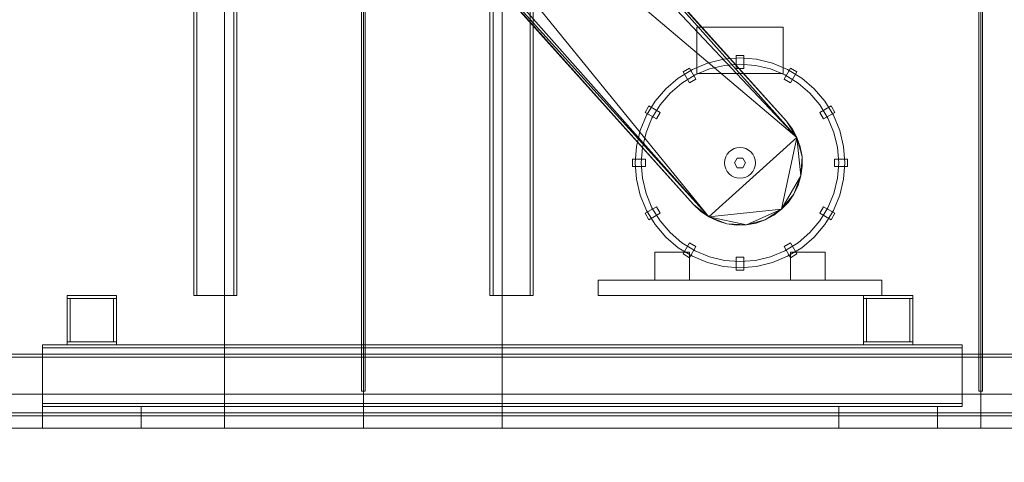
# Model space of a CAD drawing. Header units: millimetres. Extents: x -2233 to 65662, y -50530 to 6847.
# Tile 723 of 802: x 49904 to 51499, y -55 to 662. Entities that reach past the tile are written whole.
import ezdxf

# ---------------------------------------------------------------- set-up
doc = ezdxf.new("R2010")
doc.units = ezdxf.units.MM
for name, color, linetype, lineweight in [('COTAS_O', 1, 'Continuous', 0), ('COTAS_P', 1, 'Continuous', 0), ('lateral_secador', 7, 'Continuous', 0)]:
    doc.layers.add(name, color=color, linetype=linetype, lineweight=lineweight)
doc.dimstyles.new('R19_100', dxfattribs={"dimtxt": 250, "dimasz": 150, "dimexe": 150, "dimexo": 80, "dimgap": 100, "dimtad": 1, "dimtih": 1, "dimtoh": 1, "dimdsep": 46, "dimcen": 0.09, "dimadec": 0, "dimazin": 0, "dimtfac": 1, "dimtdec": 4, "dimtofl": 0, "dimtmove": 0, "dimatfit": 3, "dimfxl": 1, "dimtolj": 1, "dimtzin": 0, "dimarcsym": 0})

# ---------------------------------------------------------------- blocks, each defined once
blk = doc.blocks.new('DIM_R32_24')
at = {"layer": 'COTAS_O'}
for p, q in [((40461.1, 0), (40461.1, -900)), ((60461.1, 0), (60461.1, -900)), ((40461.1, -900), (40611.1, -855)), ((60461.1, -900), (60311.1, -855)), ((40461.1, -900), (60461.1, -900)), ((40461.1, -900), (40611.1, -945)), ((60461.1, -900), (60311.1, -945))]:
    blk.add_line(p, q, dxfattribs=at)
blk.add_text('20000 O', height=250, dxfattribs=at).set_placement((50461.1, -800))
blk = doc.blocks.new('DIM_R32_26')
at = {"layer": 'COTAS_P'}
for p, q in [((112.7, 0), (112.7, -2500)), ((65298.1, 0), (65298.1, -2500)), ((112.7, -2500), (262.7, -2455)), ((65298.1, -2500), (65148.1, -2455)), ((112.7, -2500), (65298.1, -2500)), ((112.7, -2500), (262.7, -2545)), ((65298.1, -2500), (65148.1, -2545))]:
    blk.add_line(p, q, dxfattribs=at)
blk.add_text('65185.39 P', height=250, dxfattribs=at).set_placement((32705.4, -2400))

msp = doc.modelspace()

# ---------------------------------------------------------------- linework, layer by layer
at = {"layer": 'lateral_secador'}
for p, q in [((50236.134, 0), (50236.134, 2925)), ((50458.134, 2925), (50458.134, 60)), ((50461.134, 0), (50461.134, 2925)), ((50464.134, 60), (50464.134, 2925)), ((50686.134, 0), (50686.134, 2925)), ((51458.134, 2925), (51458.134, 60)), ((51461.134, 0), (51461.134, 2925)), ((51464.134, 60), (51464.134, 2925)), ((50466.607, 1210.852), (51163.478, 470.91)), ((50524.84, 1188.374), (51146.316, 497.443)), ((50524.84, 1188.374), (51163.478, 470.91)), ((51146.316, 497.443), (50536.316, 1177.443)), ((51020.472, 342.625), (50366.909, 1146.37)), ((50366.909, 1146.37), (51163.478, 470.91)), ((51020.472, 342.625), (50363.527, 1084.04)), ((50995.951, 362.557), (50376.326, 1055.148)), ((51020.472, 342.625), (50376.326, 1055.148)), ((50385.951, 1042.557), (50995.951, 362.557)), ((50236.134, 1010), (50236.134, 0)), ((50461.134, 0), (50461.134, 1010)), ((50686.134, 0), (50686.134, 1010)), ((50186.134, 695), (50186.134, 215)), ((50191.134, 215), (50191.134, 695)), ((50251.134, 695), (50251.134, 215)), ((50256.134, 215), (50256.134, 695)), ((50666.134, 695), (50666.134, 215)), ((50671.134, 215), (50671.134, 695)), ((50731.134, 695), (50731.134, 215)), ((50736.134, 215), (50736.134, 695)), ((51001.134, 650), (51141.134, 650)), ((51001.134, 650), (51001.134, 575)), ((51141.134, 575), (51141.134, 650)), ((51018.601, 591.68), (50993.955, 581.471)), ((51044.54, 597.907), (51018.601, 591.68)), ((51071.134, 600), (51044.54, 597.907)), ((51065.134, 583), (51065.134, 604)), ((51077.134, 604), (51065.134, 604)), ((51097.728, 597.907), (51071.134, 600)), ((51077.134, 583), (51077.134, 604)), ((51123.667, 591.68), (51097.728, 597.907)), ((51148.312, 581.471), (51123.667, 591.68)), ((50993.955, 581.471), (50971.21, 567.533)), ((50989.33, 583.688), (50978.938, 577.688)), ((50989.438, 559.502), (50978.938, 577.688)), ((50999.83, 565.502), (50989.33, 583.688)), ((51021.691, 582.169), (50998.495, 572.561)), ((51001.134, 575), (51141.134, 575)), ((51046.104, 588.03), (51021.691, 582.169)), ((51071.134, 590), (51046.104, 588.03)), ((51065.134, 583), (51077.134, 583)), ((51096.163, 588.03), (51071.134, 590)), ((51120.577, 582.169), (51096.163, 588.03)), ((51143.772, 572.561), (51120.577, 582.169)), ((51142.438, 565.502), (51152.938, 583.688)), ((51171.057, 567.533), (51148.312, 581.471)), ((51152.83, 559.502), (51163.33, 577.688)), ((51163.33, 577.688), (51152.938, 583.688)), ((50971.21, 567.533), (50950.926, 550.208)), ((50977.088, 559.443), (50957.997, 543.137)), ((50998.495, 572.561), (50977.088, 559.443)), ((50989.438, 559.502), (50999.83, 565.502)), ((51142.438, 565.502), (51152.83, 559.502)), ((51165.18, 559.443), (51143.772, 572.561)), ((51184.271, 543.137), (51165.18, 559.443)), ((51191.342, 550.208), (51171.057, 567.533)), ((50950.926, 550.208), (50933.601, 529.923)), ((50957.997, 543.137), (50941.691, 524.046)), ((51200.577, 524.046), (51184.271, 543.137)), ((51208.667, 529.923), (51191.342, 550.208)), ((50933.601, 529.923), (50919.663, 507.178)), ((51222.605, 507.178), (51208.667, 529.923)), ((50923.445, 522.196), (50917.445, 511.804)), ((50935.632, 501.304), (50917.445, 511.804)), ((50941.632, 511.696), (50923.445, 522.196)), ((50941.691, 524.046), (50928.573, 502.638)), ((50935.632, 501.304), (50941.632, 511.696)), ((51213.695, 502.638), (51200.577, 524.046)), ((51200.636, 511.696), (51218.822, 522.196)), ((51200.636, 511.696), (51206.636, 501.304)), ((51206.636, 501.304), (51224.822, 511.804)), ((51224.822, 511.804), (51218.822, 522.196)), ((50919.663, 507.178), (50909.454, 482.533)), ((50928.573, 502.638), (50918.965, 479.443)), ((51146.316, 497.443), (51163.478, 470.91)), ((51155.941, 484.852), (51146.316, 497.443)), ((51223.303, 479.443), (51213.695, 502.638)), ((51232.813, 482.533), (51222.605, 507.178)), ((50909.454, 482.533), (50903.227, 456.594)), ((50918.965, 479.443), (50913.104, 455.03)), ((51163.478, 470.91), (51155.941, 484.852)), ((51229.164, 455.03), (51223.303, 479.443)), ((51239.041, 456.594), (51232.813, 482.533)), ((51163.478, 470.91), (51020.472, 342.625)), ((51163.478, 470.91), (51138.577, 354.817)), ((51163.478, 470.91), (51171.6, 440.371)), ((51168.74, 455.96), (51163.478, 470.91)), ((51163.478, 470.91), (51169.888, 408.818)), ((50903.227, 456.594), (50901.134, 430)), ((50913.104, 455.03), (50911.134, 430)), ((51053.456, 447.678), (51050.347, 443.889)), ((51057.245, 450.787), (51053.456, 447.678)), ((51061.567, 453.097), (51057.245, 450.787)), ((51066.257, 454.52), (51061.567, 453.097)), ((51071.134, 455), (51066.257, 454.52)), ((51076.011, 454.52), (51071.134, 455)), ((51080.701, 453.097), (51076.011, 454.52)), ((51085.023, 450.787), (51080.701, 453.097)), ((51088.812, 447.678), (51085.023, 450.787)), ((51091.921, 443.889), (51088.812, 447.678)), ((51171.6, 440.371), (51168.74, 455.96)), ((51231.134, 430), (51229.164, 455.03)), ((51241.134, 430), (51239.041, 456.594)), ((50918.134, 436), (50897.134, 436)), ((50897.134, 436), (50897.134, 424)), ((50918.134, 424), (50918.134, 436)), ((51046.614, 434.877), (51046.134, 430)), ((51048.037, 439.567), (51046.614, 434.877)), ((51050.347, 443.889), (51048.037, 439.567)), ((51066.634, 437.794), (51062.134, 430)), ((51075.634, 437.794), (51066.634, 437.794)), ((51080.134, 430), (51075.634, 437.794)), ((51094.231, 439.567), (51091.921, 443.889)), ((51095.654, 434.877), (51094.231, 439.567)), ((51096.134, 430), (51095.654, 434.877)), ((51171.6, 440.371), (51169.888, 408.818)), ((51171.985, 424.527), (51171.6, 440.371)), ((51224.134, 436), (51245.134, 436)), ((51224.134, 436), (51224.134, 424)), ((51245.134, 424), (51245.134, 436)), ((50918.134, 424), (50897.134, 424)), ((50901.134, 430), (50903.227, 403.406)), ((50911.134, 430), (50913.104, 404.97)), ((51046.134, 430), (51046.614, 425.123)), ((51046.614, 425.123), (51048.037, 420.433)), ((51048.037, 420.433), (51050.347, 416.111)), ((51050.347, 416.111), (51053.456, 412.322)), ((51062.134, 430), (51066.634, 422.206)), ((51066.634, 422.206), (51075.634, 422.206)), ((51075.634, 422.206), (51080.134, 430)), ((51088.812, 412.322), (51091.921, 416.111)), ((51091.921, 416.111), (51094.231, 420.433)), ((51094.231, 420.433), (51095.654, 425.123)), ((51095.654, 425.123), (51096.134, 430)), ((51169.888, 408.818), (51171.985, 424.527)), ((51224.134, 424), (51245.134, 424)), ((51229.164, 404.97), (51231.134, 430)), ((51239.041, 403.406), (51241.134, 430)), ((50903.227, 403.406), (50909.454, 377.467)), ((50913.104, 404.97), (50918.965, 380.557)), ((51053.456, 412.322), (51057.245, 409.213)), ((51057.245, 409.213), (51061.567, 406.903)), ((51061.567, 406.903), (51066.257, 405.48)), ((51066.257, 405.48), (51071.134, 405)), ((51071.134, 405), (51076.011, 405.48)), ((51076.011, 405.48), (51080.701, 406.903)), ((51080.701, 406.903), (51085.023, 409.213)), ((51085.023, 409.213), (51088.812, 412.322)), ((51169.888, 408.818), (51138.577, 354.817)), ((51169.888, 408.818), (51158.509, 379.338)), ((51165.358, 393.63), (51169.888, 408.818)), ((51223.303, 380.557), (51229.164, 404.97)), ((51232.813, 377.467), (51239.041, 403.406)), ((51158.509, 379.338), (51165.358, 393.63)), ((50909.454, 377.467), (50919.663, 352.822)), ((50918.965, 380.557), (50928.573, 357.362)), ((51158.509, 379.338), (51138.577, 354.817)), ((51149.508, 366.293), (51158.509, 379.338)), ((51213.695, 357.362), (51223.303, 380.557)), ((51222.605, 352.822), (51232.813, 377.467)), ((50935.632, 358.696), (50917.445, 348.196)), ((50919.663, 352.822), (50933.601, 330.077)), ((50928.573, 357.362), (50941.691, 335.954)), ((50941.632, 348.304), (50935.632, 358.696)), ((51020.472, 342.625), (50995.951, 362.557)), ((50995.951, 362.557), (51007.428, 351.626)), ((51007.428, 351.626), (51020.472, 342.625)), ((51138.577, 354.817), (51020.472, 342.625)), ((51138.577, 354.817), (51081.505, 329.534)), ((51138.577, 354.817), (51112.043, 337.656)), ((51125.985, 345.193), (51138.577, 354.817)), ((51138.577, 354.817), (51149.508, 366.293)), ((51200.577, 335.954), (51213.695, 357.362)), ((51206.636, 358.696), (51200.636, 348.304)), ((51206.636, 358.696), (51224.822, 348.196)), ((51208.667, 330.077), (51222.605, 352.822)), ((50917.445, 348.196), (50923.445, 337.804)), ((50941.632, 348.304), (50923.445, 337.804)), ((50941.691, 335.954), (50957.997, 316.863)), ((51049.952, 331.246), (51020.472, 342.625)), ((51020.472, 342.625), (51034.765, 335.776)), ((51081.505, 329.534), (51020.472, 342.625)), ((51034.765, 335.776), (51049.952, 331.246)), ((51112.043, 337.656), (51081.505, 329.534)), ((51097.094, 332.393), (51112.043, 337.656)), ((51112.043, 337.656), (51125.985, 345.193)), ((51184.271, 316.863), (51200.577, 335.954)), ((51200.636, 348.304), (51218.822, 337.804)), ((51218.822, 337.804), (51224.822, 348.196)), ((50933.601, 330.077), (50950.926, 309.792)), ((51081.505, 329.534), (51049.952, 331.246)), ((51049.952, 331.246), (51065.661, 329.148)), ((51065.661, 329.148), (51081.505, 329.534)), ((51081.505, 329.534), (51097.094, 332.393)), ((51191.342, 309.792), (51208.667, 330.077)), ((50950.926, 309.792), (50971.21, 292.467)), ((50957.997, 316.863), (50977.088, 300.557)), ((51165.18, 300.557), (51184.271, 316.863)), ((51171.057, 292.467), (51191.342, 309.792)), ((50971.21, 292.467), (50993.955, 278.529)), ((50977.088, 300.557), (50998.495, 287.439)), ((50989.438, 300.498), (50978.938, 282.312)), ((50999.83, 294.498), (50989.33, 276.312)), ((50999.83, 294.498), (50989.438, 300.498)), ((50998.495, 287.439), (51021.691, 277.831)), ((51120.577, 277.831), (51143.772, 287.439)), ((51152.83, 300.498), (51142.438, 294.498)), ((51142.438, 294.498), (51152.938, 276.312)), ((51143.772, 287.439), (51165.18, 300.557)), ((51148.312, 278.529), (51171.057, 292.467)), ((51152.83, 300.498), (51163.33, 282.312)), ((50933.134, 285), (50989.134, 285)), ((50933.134, 285), (50933.134, 240)), ((50978.938, 282.312), (50989.33, 276.312)), ((50989.134, 240), (50989.134, 285)), ((50993.955, 278.529), (51018.601, 268.32)), ((51021.691, 277.831), (51046.104, 271.97)), ((51046.104, 271.97), (51071.134, 270)), ((51065.134, 277), (51065.134, 256)), ((51077.134, 277), (51065.134, 277)), ((51071.134, 270), (51096.163, 271.97)), ((51077.134, 277), (51077.134, 256)), ((51096.163, 271.97), (51120.577, 277.831)), ((51123.667, 268.32), (51148.312, 278.529)), ((51152.938, 276.312), (51163.33, 282.312)), ((51153.134, 285), (51209.134, 285)), ((51153.134, 285), (51153.134, 240)), ((51209.134, 240), (51209.134, 285)), ((51018.601, 268.32), (51044.54, 262.093)), ((51044.54, 262.093), (51071.134, 260)), ((51065.134, 256), (51077.134, 256)), ((51071.134, 260), (51097.728, 262.093)), ((51097.728, 262.093), (51123.667, 268.32)), ((50841.134, 240), (51301.134, 240)), ((50841.134, 240), (50841.134, 215)), ((50933.134, 240), (50989.134, 240)), ((51153.134, 240), (51209.134, 240)), ((51301.134, 215), (51301.134, 240)), ((49981.134, 215), (50061.134, 215)), ((49981.134, 215), (49981.134, 210)), ((49981.134, 210), (50061.134, 210)), ((49981.134, 210), (49986.134, 210)), ((49981.134, 210), (49981.134, 140)), ((49986.134, 140), (49986.134, 210)), ((50056.134, 210), (50061.134, 210)), ((50056.134, 210), (50056.134, 140)), ((50061.134, 210), (50061.134, 215)), ((50061.134, 140), (50061.134, 210)), ((50186.134, 215), (50256.134, 215)), ((50186.134, 215), (50191.134, 215)), ((50251.134, 215), (50256.134, 215)), ((50666.134, 215), (50736.134, 215)), ((50666.134, 215), (50671.134, 215)), ((50731.134, 215), (50736.134, 215)), ((50841.134, 215), (51301.134, 215)), ((51271.134, 215), (51351.134, 215)), ((51271.134, 215), (51271.134, 210)), ((51271.134, 210), (51351.134, 210)), ((51271.134, 210), (51276.134, 210)), ((51271.134, 210), (51271.134, 140)), ((51276.134, 140), (51276.134, 210)), ((51346.134, 210), (51351.134, 210)), ((51346.134, 210), (51346.134, 140)), ((51351.134, 210), (51351.134, 215)), ((51351.134, 140), (51351.134, 210)), ((49941.134, 135), (51431.134, 135)), ((49941.134, 135), (49941.134, 130)), ((49941.134, 130), (51431.134, 130)), ((49941.134, 130), (49941.134, 40)), ((49981.134, 140), (50061.134, 140)), ((49981.134, 140), (49981.134, 135)), ((49981.134, 140), (49986.134, 140)), ((49981.134, 135), (50061.134, 135)), ((50056.134, 140), (50061.134, 140)), ((50061.134, 135), (50061.134, 140)), ((51271.134, 140), (51351.134, 140)), ((51271.134, 140), (51271.134, 135)), ((51271.134, 140), (51276.134, 140)), ((51271.134, 135), (51351.134, 135)), ((51346.134, 140), (51351.134, 140)), ((51351.134, 135), (51351.134, 140)), ((51431.134, 130), (51431.134, 135)), ((51431.134, 40), (51431.134, 130)), ((40461.134, 120), (60461.134, 120)), ((40461.134, 115), (60461.134, 115)), ((40461.134, 55), (60461.134, 55)), ((50458.134, 60), (50464.134, 60)), ((51458.134, 60), (51464.134, 60)), ((49941.134, 40), (51431.134, 40)), ((49941.134, 40), (49941.134, 35)), ((49941.134, 35), (51431.134, 35)), ((49941.134, 35), (50101.134, 35)), ((49941.134, 35), (49941.134, 0)), ((50101.134, 0), (50101.134, 35)), ((51231.134, 35), (51391.134, 35)), ((51231.134, 35), (51231.134, 0)), ((51391.134, 0), (51391.134, 35)), ((51431.134, 35), (51431.134, 40)), ((40461.134, 25), (60461.134, 25)), ((40461.134, 20), (60461.134, 20)), ((40461.134, 0), (60461.134, 0)), ((49461.134, 0), (50236.134, 0)), ((49941.134, 0), (50101.134, 0)), ((50236.134, 0), (50461.134, 0)), ((50461.134, 0), (50686.134, 0)), ((50686.134, 0), (51461.134, 0)), ((51231.134, 0), (51391.134, 0)), ((51461.134, 0), (52461.134, 0))]:
    msp.add_line(p, q, dxfattribs=at)

# ---------------------------------------------------------------- dimensions: what is measured, and where the dimension line sits
at = {"layer": 'COTAS_O'}
dim = msp.add_aligned_dim(p1=(40461.134, 0), p2=(60461.134, 0), distance=-900, text='<> O', dimstyle='R19_100', dxfattribs=at)
dim.commit()
dim.dimension.update_dxf_attribs({"geometry": 'DIM_R32_24', "text_midpoint": (50461.134, -900)})
at = {"layer": 'COTAS_P'}
dim = msp.add_aligned_dim(p1=(112.7, 0), p2=(65298.0949, 0), distance=-2500, text='<> P', dimstyle='R19_100', dxfattribs=at)
dim.commit()
dim.dimension.update_dxf_attribs({"geometry": 'DIM_R32_26', "text_midpoint": (32705.3975, -2500)})

doc.saveas('drawing.dxf')
